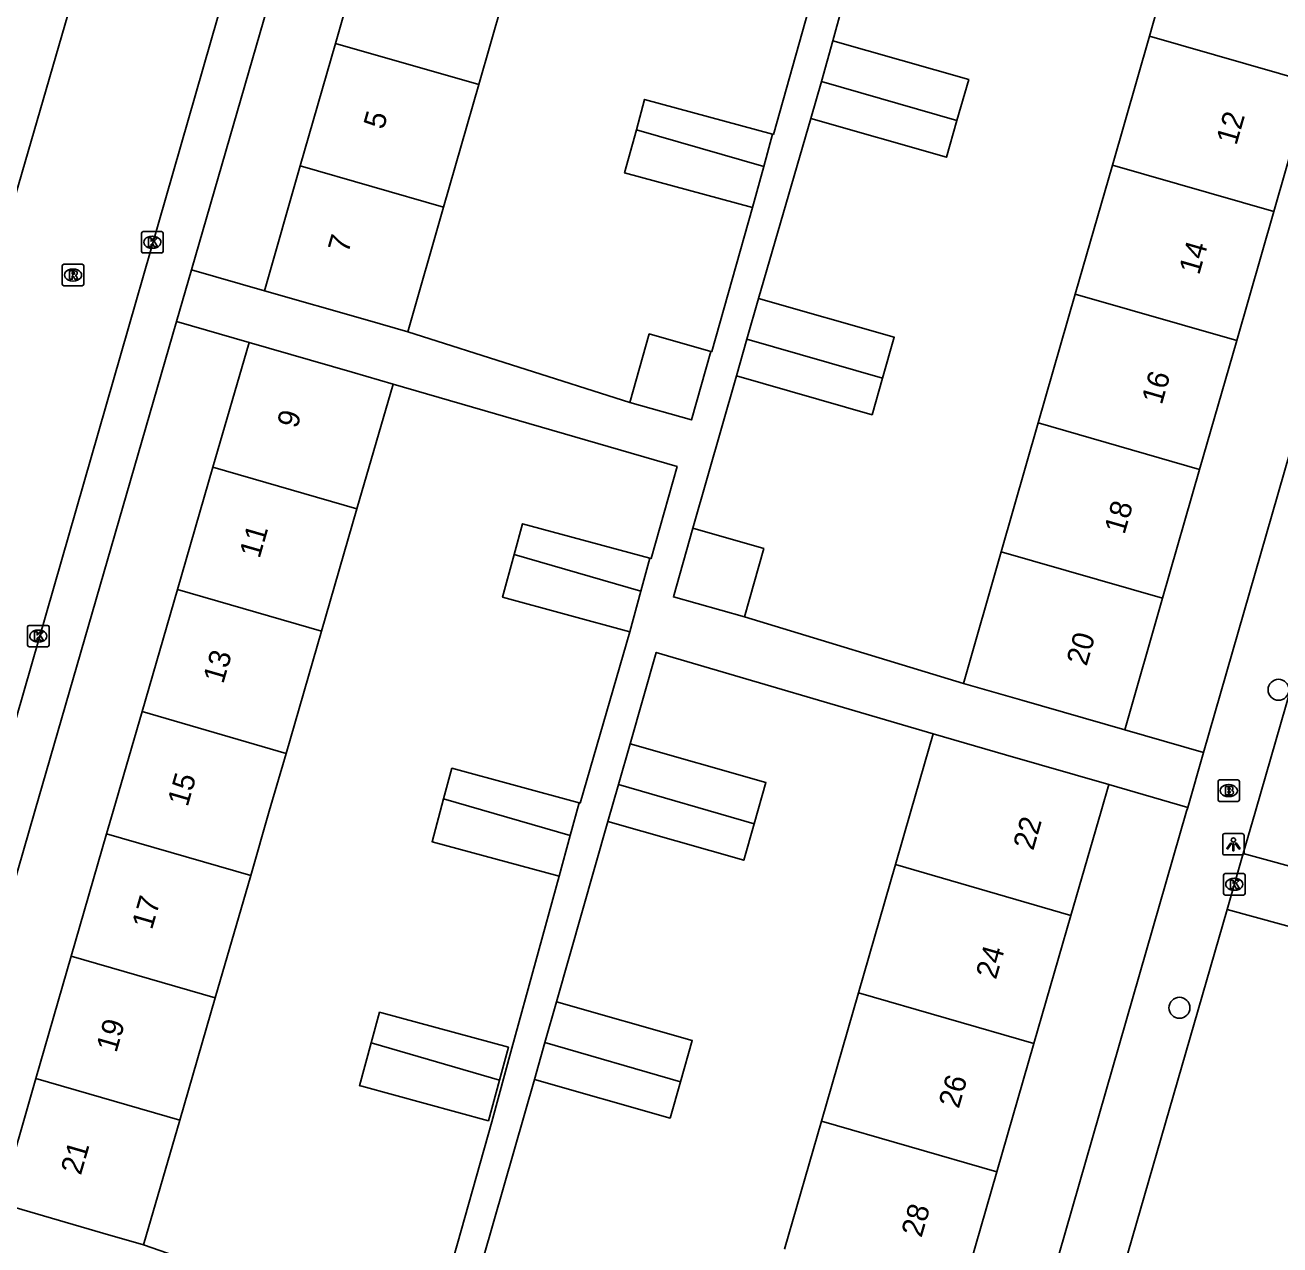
# Model space of a CAD drawing. Extents: x 159822 to 160765, y 380693 to 381634.
# Drawn here: x 160374.4 to 160432.9, y 381229.8 to 381286.7 of the extents above; entities that cross this region are included whole.
import ezdxf

# ---------------------------------------------------------------- set-up
doc = ezdxf.new("R2010")
doc.units = 0
for name, color, linetype in [('IMGEO_Boom', 7, 'Continuous'), ('IMGEO_Brandkraan', 7, 'Continuous'), ('IMGEO_Kolk', 7, 'Continuous'), ('IMGEO_Lichtpunt', 7, 'Continuous'), ('IMGEO_Pand', 7, 'Continuous'), ('IMGEO_Pand_nummerreeks', 7, 'Continuous'), ('IMGEO_Rijbaan_lokaal_open', 7, 'Continuous'), ('IMGEO_Rioolput', 7, 'Continuous'), ('IMGEO_Voetpad_open', 7, 'Continuous')]:
    doc.layers.add(name, color=color, linetype=linetype)

msp = doc.modelspace()

# ---------------------------------------------------------------- linework, layer by layer
at = {"layer": 'IMGEO_Boom'}
for centre in [(160432.884, 381255.662), (160428.264, 381240.826)]:
    msp.add_circle(centre, 0.489, dxfattribs=at)
at = {"layer": 'IMGEO_Brandkraan'}
for p, q in [((160430.061, 381250.53), (160430.061, 381251.382)), ((160430.136, 381251.456), (160430.988, 381251.456)), ((160431.062, 381251.382), (160431.062, 381250.53)), ((160430.549, 381251.236), (160430.574, 381251.236)), ((160430.988, 381250.456), (160430.136, 381250.456)), ((160430.572, 381250.676), (160430.547, 381250.676))]:
    msp.add_line(p, q, dxfattribs=at)
for points in [[(160430.061, 381250.53), (160430.061, 381251.382)], [(160430.136, 381251.456), (160430.988, 381251.456)], [(160431.062, 381251.382), (160431.062, 381250.53)], [(160430.409, 381251.156), (160430.409, 381250.756), (160430.622, 381250.756)], [(160430.64, 381251.156), (160430.409, 381251.156)], [(160430.588, 381251.075), (160430.534, 381251.075), (160430.534, 381250.999)], [(160430.534, 381250.999), (160430.587, 381250.999)], [(160430.596, 381250.923), (160430.534, 381250.923), (160430.534, 381250.842)], [(160430.534, 381250.842), (160430.596, 381250.842)], [(160430.988, 381250.456), (160430.136, 381250.456)]]:
    msp.add_lwpolyline(points, dxfattribs=at)
for centre, radius, start, end in [((160430.138, 381251.38), 0.0765, 91.55205, 178.44795), ((160430.138, 381251.38), 0.0765, 91.55205, 178.44795), ((160430.986, 381251.38), 0.0765, 1.55205, 88.44795), ((160430.986, 381251.38), 0.0765, 1.55205, 88.44795), ((160430.589, 381251.037), 0.0379, 267.82845, 90.93552), ((160430.597, 381250.882), 0.0404, 269.87594, 90.50774), ((160430.628, 381251.007), 0.251, 268.66757, 293.53466), ((160430.644, 381251.011), 0.145, 59.4692, 91.53667), ((160430.669, 381251.058), 0.0922, 285.51372, 58.15012), ((160430.674, 381250.866), 0.105, 301.31148, 78.98903), ((160430.138, 381250.532), 0.0765, 181.55205, 268.44795), ((160430.138, 381250.532), 0.0765, 181.55205, 268.44795), ((160430.986, 381250.532), 0.0765, 271.55205, 358.44795), ((160430.986, 381250.532), 0.0765, 271.55205, 358.44795)]:
    msp.add_arc(centre, radius, start, end, dxfattribs=at)
for centre, major_axis, ratio, start_param, end_param in [((160430.548, 381250.956), (-0.387, 0.002), 0.722429, 4.712389, 7.853982), ((160430.573, 381250.956), (-0.39, 0.002), 0.717154, 1.570796, 4.712389)]:
    msp.add_ellipse(centre, major_axis=major_axis, ratio=ratio, start_param=start_param, end_param=end_param, dxfattribs=at)
at = {"layer": 'IMGEO_Kolk'}
for p, q in [((160379.868, 381276.109), (160379.868, 381276.961)), ((160379.943, 381277.035), (160380.795, 381277.035)), ((160380.356, 381276.815), (160380.381, 381276.815)), ((160380.869, 381276.961), (160380.869, 381276.109)), ((160380.795, 381276.035), (160379.943, 381276.035)), ((160380.379, 381276.255), (160380.354, 381276.255)), ((160374.551, 381257.74), (160374.551, 381258.592)), ((160374.626, 381258.666), (160375.478, 381258.666)), ((160375.039, 381258.446), (160375.064, 381258.446)), ((160375.552, 381258.592), (160375.552, 381257.74)), ((160375.062, 381257.886), (160375.037, 381257.886)), ((160375.478, 381257.666), (160374.626, 381257.666)), ((160430.319, 381246.162), (160430.319, 381247.014)), ((160430.394, 381247.088), (160431.246, 381247.088)), ((160430.807, 381246.868), (160430.832, 381246.868)), ((160431.32, 381247.014), (160431.32, 381246.162)), ((160431.246, 381246.088), (160430.394, 381246.088)), ((160430.83, 381246.308), (160430.805, 381246.308))]:
    msp.add_line(p, q, dxfattribs=at)
for points in [[(160379.868, 381276.109), (160379.868, 381276.961)], [(160379.943, 381277.035), (160380.795, 381277.035)], [(160380.189, 381276.735), (160380.312, 381276.735), (160380.312, 381276.584), (160380.442, 381276.735), (160380.606, 381276.735), (160380.46, 381276.584), (160380.613, 381276.335), (160380.461, 381276.335), (160380.376, 381276.499), (160380.312, 381276.432), (160380.312, 381276.335), (160380.189, 381276.335), (160380.189, 381276.735)], [(160380.869, 381276.961), (160380.869, 381276.109)], [(160380.795, 381276.035), (160379.943, 381276.035)], [(160374.551, 381257.74), (160374.551, 381258.592)], [(160374.626, 381258.666), (160375.478, 381258.666)], [(160374.872, 381258.366), (160374.995, 381258.366), (160374.995, 381258.215), (160375.125, 381258.366), (160375.289, 381258.366), (160375.143, 381258.215), (160375.296, 381257.966), (160375.144, 381257.966), (160375.059, 381258.13), (160374.995, 381258.063), (160374.995, 381257.966), (160374.872, 381257.966), (160374.872, 381258.366)], [(160375.552, 381258.592), (160375.552, 381257.74)], [(160375.478, 381257.666), (160374.626, 381257.666)], [(160430.319, 381246.162), (160430.319, 381247.014)], [(160430.394, 381247.088), (160431.246, 381247.088)], [(160430.64, 381246.788), (160430.763, 381246.788), (160430.763, 381246.637), (160430.893, 381246.788), (160431.057, 381246.788), (160430.911, 381246.637), (160431.064, 381246.388), (160430.912, 381246.388), (160430.827, 381246.552), (160430.763, 381246.485), (160430.763, 381246.388), (160430.64, 381246.388), (160430.64, 381246.788)], [(160431.32, 381247.014), (160431.32, 381246.162)], [(160431.246, 381246.088), (160430.394, 381246.088)]]:
    msp.add_lwpolyline(points, dxfattribs=at)
for centre, start, end in [((160379.945, 381276.959), 91.55205, 178.44795), ((160379.945, 381276.959), 91.55205, 178.44795), ((160380.793, 381276.959), 1.55205, 88.44795), ((160380.793, 381276.959), 1.55205, 88.44795), ((160379.945, 381276.111), 181.55205, 268.44795), ((160379.945, 381276.111), 181.55205, 268.44795), ((160380.793, 381276.111), 271.55205, 358.44795), ((160380.793, 381276.111), 271.55205, 358.44795), ((160374.628, 381258.59), 91.55205, 178.44795), ((160374.628, 381258.59), 91.55205, 178.44795), ((160375.476, 381258.59), 1.55205, 88.44795), ((160375.476, 381258.59), 1.55205, 88.44795), ((160374.628, 381257.742), 181.55205, 268.44795), ((160374.628, 381257.742), 181.55205, 268.44795), ((160375.476, 381257.742), 271.55205, 358.44795), ((160375.476, 381257.742), 271.55205, 358.44795), ((160430.396, 381247.012), 91.55205, 178.44795), ((160430.396, 381247.012), 91.55205, 178.44795), ((160431.244, 381247.012), 1.55205, 88.44795), ((160431.244, 381247.012), 1.55205, 88.44795), ((160430.396, 381246.164), 181.55205, 268.44795), ((160430.396, 381246.164), 181.55205, 268.44795), ((160431.244, 381246.164), 271.55205, 358.44795), ((160431.244, 381246.164), 271.55205, 358.44795)]:
    msp.add_arc(centre, 0.0765, start, end, dxfattribs=at)
for centre, major_axis, ratio, start_param, end_param in [((160380.355, 381276.535), (-0.387, 0.002), 0.722429, 4.712389, 7.853982), ((160380.38, 381276.535), (-0.39, 0.002), 0.717154, 1.570796, 4.712389), ((160375.038, 381258.166), (-0.387, 0.002), 0.722429, 4.712389, 7.853982), ((160375.063, 381258.166), (-0.39, 0.002), 0.717154, 1.570796, 4.712389), ((160430.806, 381246.588), (-0.387, 0.002), 0.722429, 4.712389, 7.853982), ((160430.831, 381246.588), (-0.39, 0.002), 0.717154, 1.570796, 4.712389)]:
    msp.add_ellipse(centre, major_axis=major_axis, ratio=ratio, start_param=start_param, end_param=end_param, dxfattribs=at)
at = {"layer": 'IMGEO_Lichtpunt'}
for p, q in [((160430.28, 381248.857), (160430.28, 381248.05)), ((160430.28, 381248.857), (160430.28, 381248.05)), ((160431.182, 381248.952), (160430.374, 381248.952)), ((160431.182, 381248.952), (160430.374, 381248.952)), ((160431.276, 381248.05), (160431.276, 381248.857)), ((160431.276, 381248.05), (160431.276, 381248.857)), ((160430.374, 381247.956), (160431.182, 381247.956)), ((160430.374, 381247.956), (160431.182, 381247.956))]:
    msp.add_line(p, q, dxfattribs=at)
for points in [[(160430.654, 381248.521), (160430.693, 381248.493), (160430.505, 381248.231), (160430.467, 381248.258), (160430.654, 381248.521)], [(160430.756, 381248.473), (160430.803, 381248.473), (160430.803, 381248.151), (160430.756, 381248.151), (160430.756, 381248.473)], [(160430.866, 381248.493), (160430.904, 381248.52), (160431.091, 381248.258), (160431.052, 381248.23), (160430.866, 381248.493)]]:
    msp.add_lwpolyline(points, dxfattribs=at)
msp.add_circle((160430.779, 381248.655), 0.0994, dxfattribs=at)
for centre, start, end in [((160430.374, 381248.857), 90, 180), ((160430.374, 381248.857), 90, 180), ((160431.182, 381248.857), 0, 90), ((160431.182, 381248.857), 0, 90), ((160430.374, 381248.05), 180, 270), ((160430.374, 381248.05), 180, 270), ((160431.182, 381248.05), 270, 0), ((160431.182, 381248.05), 270, 360)]:
    msp.add_arc(centre, 0.0946, start, end, dxfattribs=at)
at = {"layer": 'IMGEO_Pand'}
for points in [[(160426.866, 381286.151), (160427.247, 381287.475), (160428.628, 381292.28), (160436.153, 381290.116), (160434.391, 381283.987)], [(160388.903, 381285.813), (160390.542, 381291.524)], [(160397.23, 381289.603), (160395.591, 381283.892)], [(160411.565, 381284.03), (160412.107, 381285.928)], [(160412.107, 381285.928), (160418.435, 381284.12), (160417.889, 381282.211)], [(160425.137, 381280.136), (160426.866, 381286.151)], [(160426.866, 381286.151), (160434.391, 381283.987)], [(160387.264, 381280.102), (160388.903, 381285.813)], [(160388.903, 381285.813), (160395.591, 381283.892)], [(160395.591, 381283.892), (160393.951, 381278.18)], [(160411.073, 381282.31), (160411.565, 381284.03)], [(160417.889, 381282.211), (160411.565, 381284.03)], [(160434.391, 381283.987), (160432.661, 381277.971)], [(160402.939, 381281.782), (160403.324, 381283.199), (160409.29, 381281.578)], [(160408.359, 381278.153), (160402.393, 381279.774), (160402.939, 381281.782)], [(160408.882, 381280.075), (160402.939, 381281.782)], [(160417.889, 381282.211), (160417.401, 381280.502), (160411.073, 381282.31)], [(160408.882, 381280.075), (160409.29, 381281.578)], [(160385.592, 381274.277), (160387.264, 381280.102)], [(160387.264, 381280.102), (160393.951, 381278.18)], [(160408.359, 381278.153), (160408.882, 381280.075)], [(160423.408, 381274.122), (160425.137, 381280.136)], [(160432.661, 381277.971), (160425.137, 381280.136)], [(160393.951, 381278.18), (160392.28, 381272.357)], [(160432.661, 381277.971), (160430.932, 381271.958)], [(160392.28, 381272.357), (160390.398, 381272.897), (160385.592, 381274.277)], [(160408.093, 381272.018), (160408.635, 381273.916)], [(160408.635, 381273.916), (160414.962, 381272.108), (160414.416, 381270.199)], [(160421.679, 381268.108), (160423.408, 381274.122)], [(160430.932, 381271.958), (160423.408, 381274.122)], [(160383.195, 381266.043), (160384.879, 381271.861)], [(160384.879, 381271.861), (160389.682, 381270.47), (160391.592, 381269.917)], [(160402.634, 381269.061), (160403.538, 381272.259), (160406.415, 381271.447)], [(160407.601, 381270.298), (160408.093, 381272.018)], [(160408.093, 381272.018), (160414.416, 381270.199)], [(160430.932, 381271.958), (160429.203, 381265.943)], [(160402.634, 381269.061), (160405.511, 381268.248), (160406.415, 381271.447)], [(160414.416, 381270.199), (160413.928, 381268.49), (160407.601, 381270.298)], [(160391.592, 381269.917), (160389.907, 381264.1)], [(160419.95, 381262.094), (160421.679, 381268.108)], [(160421.679, 381268.108), (160429.203, 381265.943)], [(160381.542, 381260.341), (160383.195, 381266.043)], [(160383.195, 381266.043), (160389.907, 381264.1)], [(160429.203, 381265.943), (160427.474, 381259.929)], [(160389.907, 381264.1), (160388.256, 381258.398)], [(160403.563, 381261.796), (160397.633, 381263.407), (160397.244, 381261.975)], [(160407.976, 381259.059), (160404.669, 381259.993), (160405.573, 381263.192)], [(160405.573, 381263.192), (160408.88, 381262.257), (160407.976, 381259.059)], [(160397.244, 381261.975), (160396.702, 381259.981), (160402.631, 381258.37)], [(160403.147, 381260.267), (160397.244, 381261.975)], [(160418.187, 381255.961), (160419.95, 381262.094)], [(160427.474, 381259.929), (160419.95, 381262.094)], [(160403.147, 381260.267), (160403.563, 381261.796)], [(160379.891, 381254.64), (160381.542, 381260.341)], [(160381.542, 381260.341), (160388.256, 381258.398)], [(160402.631, 381258.37), (160403.147, 381260.267)], [(160427.474, 381259.929), (160425.711, 381253.798)], [(160388.256, 381258.398), (160386.605, 381252.696)], [(160425.711, 381253.798), (160420.906, 381255.18), (160418.187, 381255.961)], [(160378.239, 381248.938), (160378.547, 381250), (160379.891, 381254.64)], [(160386.605, 381252.696), (160379.891, 381254.64)], [(160402.107, 381251.238), (160402.649, 381253.137)], [(160402.649, 381253.137), (160408.977, 381251.33), (160408.428, 381249.408)], [(160415.019, 381247.506), (160415.739, 381250), (160416.777, 381253.599)], [(160416.777, 381253.599), (160420.159, 381252.623), (160424.963, 381251.237)], [(160386.605, 381252.696), (160385.824, 381250), (160384.954, 381246.995)], [(160400.27, 381250.388), (160394.341, 381251.999), (160393.952, 381250.567)], [(160401.616, 381249.519), (160402.107, 381251.238)], [(160402.107, 381251.238), (160408.428, 381249.408)], [(160424.963, 381251.237), (160424.606, 381250), (160423.203, 381245.138)], [(160399.341, 381246.963), (160393.411, 381248.574), (160393.952, 381250.567)], [(160393.952, 381250.567), (160399.855, 381248.859)], [(160399.855, 381248.859), (160400.27, 381250.388)], [(160408.428, 381249.408), (160407.943, 381247.711), (160401.616, 381249.519)], [(160376.588, 381243.236), (160378.239, 381248.938)], [(160378.239, 381248.938), (160384.954, 381246.995)], [(160399.341, 381246.963), (160399.855, 381248.859)], [(160413.293, 381241.525), (160415.019, 381247.506)], [(160415.019, 381247.506), (160423.203, 381245.138)], [(160384.954, 381246.995), (160383.302, 381241.292)], [(160423.203, 381245.138), (160421.476, 381239.157)], [(160374.937, 381237.535), (160376.588, 381243.236)], [(160383.302, 381241.292), (160376.588, 381243.236)], [(160411.567, 381235.543), (160413.293, 381241.525)], [(160413.293, 381241.525), (160421.476, 381239.157)], [(160383.302, 381241.292), (160381.651, 381235.591)], [(160398.676, 381239.207), (160399.218, 381241.106)], [(160399.218, 381241.106), (160405.546, 381239.298), (160404.997, 381237.378)], [(160396.558, 381237.456), (160396.973, 381238.985), (160391.07, 381240.589), (160390.966, 381240.617), (160390.577, 381239.187)], [(160390.577, 381239.187), (160390.035, 381237.192), (160390.139, 381237.164), (160396.043, 381235.559), (160396.558, 381237.456)], [(160390.577, 381239.187), (160390.681, 381239.157), (160396.558, 381237.456)], [(160398.185, 381237.488), (160398.676, 381239.207)], [(160398.676, 381239.207), (160404.997, 381237.378)], [(160421.476, 381239.157), (160419.75, 381233.175)], [(160373.251, 381231.713), (160374.937, 381237.535)], [(160381.651, 381235.591), (160374.937, 381237.535)], [(160404.997, 381237.378), (160404.512, 381235.68), (160398.185, 381237.488)], [(160381.651, 381235.591), (160379.964, 381229.768)], [(160409.842, 381229.562), (160411.567, 381235.543)], [(160419.75, 381233.175), (160411.567, 381235.543)], [(160419.75, 381233.175), (160418.023, 381227.194)], [(160379.964, 381229.768), (160378.054, 381230.321), (160373.251, 381231.713)]]:
    msp.add_lwpolyline(points, dxfattribs=at)
at = {"layer": 'IMGEO_Rijbaan_lokaal_open'}
for points in [[(160431.235, 381248.026), (160431.805, 381250), (160443.219, 381289.584), (160444.209, 381293.015), (160445.751, 381298.364), (160446.355, 381300.465)], [(160378.591, 381294.609), (160367.526, 381256.502), (160366.426, 381252.688), (160364.487, 381246.013)], [(160371.067, 381244.133), (160372.118, 381247.759), (160374.029, 381254.391), (160385.528, 381294.362)], [(160430.481, 381245.413), (160431.235, 381248.026)], [(160431.235, 381248.026), (160437.943, 381246.184)], [(160413.672, 381187.423), (160417.03, 381198.827), (160430.481, 381245.413)], [(160437.189, 381243.571), (160430.481, 381245.413)]]:
    msp.add_lwpolyline(points, dxfattribs=at)
at = {"layer": 'IMGEO_Rioolput'}
for p, q in [((160376.171, 381274.581), (160376.171, 381275.433)), ((160376.246, 381275.507), (160377.098, 381275.507)), ((160377.172, 381275.433), (160377.172, 381274.581)), ((160376.682, 381274.727), (160376.657, 381274.727)), ((160376.659, 381275.287), (160376.684, 381275.287)), ((160377.098, 381274.507), (160376.246, 381274.507))]:
    msp.add_line(p, q, dxfattribs=at)
for points in [[(160376.171, 381274.581), (160376.171, 381275.433)], [(160376.246, 381275.507), (160377.098, 381275.507)], [(160377.172, 381275.433), (160377.172, 381274.581)], [(160376.76, 381275.205), (160376.508, 381275.207), (160376.508, 381274.807)], [(160376.508, 381274.807), (160376.632, 381274.807), (160376.632, 381274.969), (160376.643, 381274.969)], [(160376.686, 381275.126), (160376.632, 381275.126), (160376.632, 381275.045)], [(160376.632, 381275.045), (160376.684, 381275.045)], [(160376.69, 381274.94), (160376.761, 381274.807), (160376.901, 381274.807), (160376.836, 381274.933)], [(160377.098, 381274.507), (160376.246, 381274.507)]]:
    msp.add_lwpolyline(points, dxfattribs=at)
for centre, radius, start, end in [((160376.248, 381275.431), 0.0765, 91.55205, 178.44795), ((160376.248, 381275.431), 0.0765, 91.55205, 178.44795), ((160377.096, 381275.431), 0.0765, 1.55205, 88.44795), ((160377.096, 381275.431), 0.0765, 1.55205, 88.44795), ((160376.642, 381274.916), 0.0533, 26.02933, 88.69889), ((160376.668, 381275.234), 0.19, 274.7715, 282.96867), ((160376.692, 381275.03), 0.0964, 77.00612, 93.18647), ((160376.706, 381275.087), 0.0378, 276.66336, 79.67722), ((160376.759, 381275.095), 0.109, 350.36119, 89.41601), ((160376.757, 381275.095), 0.112, 277.58423, 350.98172), ((160376.741, 381274.88), 0.108, 29.51342, 73.79051), ((160376.248, 381274.583), 0.0765, 181.55205, 268.44795), ((160376.248, 381274.583), 0.0765, 181.55205, 268.44795), ((160377.096, 381274.583), 0.0765, 271.55205, 358.44795), ((160377.096, 381274.583), 0.0765, 271.55205, 358.44795)]:
    msp.add_arc(centre, radius, start, end, dxfattribs=at)
for centre, major_axis, ratio, start_param, end_param in [((160376.658, 381275.007), (-0.387, 0.002), 0.722429, 4.712389, 7.853982), ((160376.683, 381275.007), (-0.39, 0.002), 0.717154, 1.570796, 4.712389)]:
    msp.add_ellipse(centre, major_axis=major_axis, ratio=ratio, start_param=start_param, end_param=end_param, dxfattribs=at)
at = {"layer": 'IMGEO_Voetpad_open'}
for points in [[(160388.06, 381295.519), (160382.201, 381275.257)], [(160441.164, 381293.666), (160429.386, 381252.74)], [(160409.29, 381281.578), (160409.326, 381281.568), (160412.322, 381292.181)], [(160412.107, 381285.928), (160413.763, 381292.023)], [(160408.635, 381273.916), (160411.073, 381282.31)], [(160406.415, 381271.447), (160406.464, 381271.433), (160408.359, 381278.153)], [(160382.201, 381275.257), (160381.501, 381272.838)], [(160382.201, 381275.257), (160385.592, 381274.277)], [(160381.501, 381272.838), (160374.897, 381250), (160369.89, 381232.684)], [(160381.501, 381272.838), (160384.879, 381271.861)], [(160392.28, 381272.357), (160402.634, 381269.061)], [(160405.573, 381263.192), (160407.601, 381270.298)], [(160403.563, 381261.796), (160403.628, 381261.778), (160404.841, 381266.079), (160391.592, 381269.917)], [(160418.187, 381255.961), (160407.976, 381259.059)], [(160400.27, 381250.388), (160400.311, 381250.377), (160402.631, 381258.37)], [(160402.649, 381253.137), (160403.867, 381257.403), (160416.777, 381253.599)], [(160429.386, 381252.74), (160425.711, 381253.798)], [(160428.648, 381250.177), (160429.386, 381252.74)], [(160424.963, 381251.237), (160428.648, 381250.177)], [(160428.648, 381250.177), (160428.597, 381250), (160418.254, 381214.06)], [(160399.218, 381241.106), (160401.616, 381249.519)], [(160379.964, 381229.768), (160390.293, 381226.171), (160393.6, 381225.236), (160394.504, 381228.435), (160394.227, 381228.513), (160396.204, 381235.515), (160397.138, 381238.94), (160399.341, 381246.963)], [(160395.817, 381229.196), (160398.185, 381237.488)]]:
    msp.add_lwpolyline(points, dxfattribs=at)

# ---------------------------------------------------------------- texts
at = {"layer": 'IMGEO_Pand_nummerreeks'}
for s, rotation, p in [('5', 73.98575, (160391.153, 381281.759)), ('12', 73.95922, (160430.916, 381281.023)), ('7', 73.98575, (160389.497, 381275.991)), ('14', 73.95922, (160429.177, 381274.973)), ('16', 73.95922, (160427.437, 381268.92)), ('9', 73.84748, (160387.122, 381267.817)), ('18', 73.95922, (160425.697, 381262.87)), ('11', 73.84748, (160385.366, 381261.749)), ('20', 73.95922, (160423.932, 381256.729)), ('13', 73.84748, (160383.673, 381255.904)), ('15', 73.84748, (160382.012, 381250.168)), ('22', 73.90012, (160421.443, 381248.129)), ('17', 73.84748, (160380.35, 381244.433)), ('24', 73.90012, (160419.706, 381242.112)), ('19', 73.84748, (160378.689, 381238.697)), ('26', 73.90012, (160417.969, 381236.091)), ('21', 73.84748, (160377.034, 381232.984)), ('28', 73.90012, (160416.232, 381230.074))]:
    msp.add_text(s, height=1, rotation=rotation, dxfattribs=at).set_placement(p)

doc.saveas('drawing.dxf')
